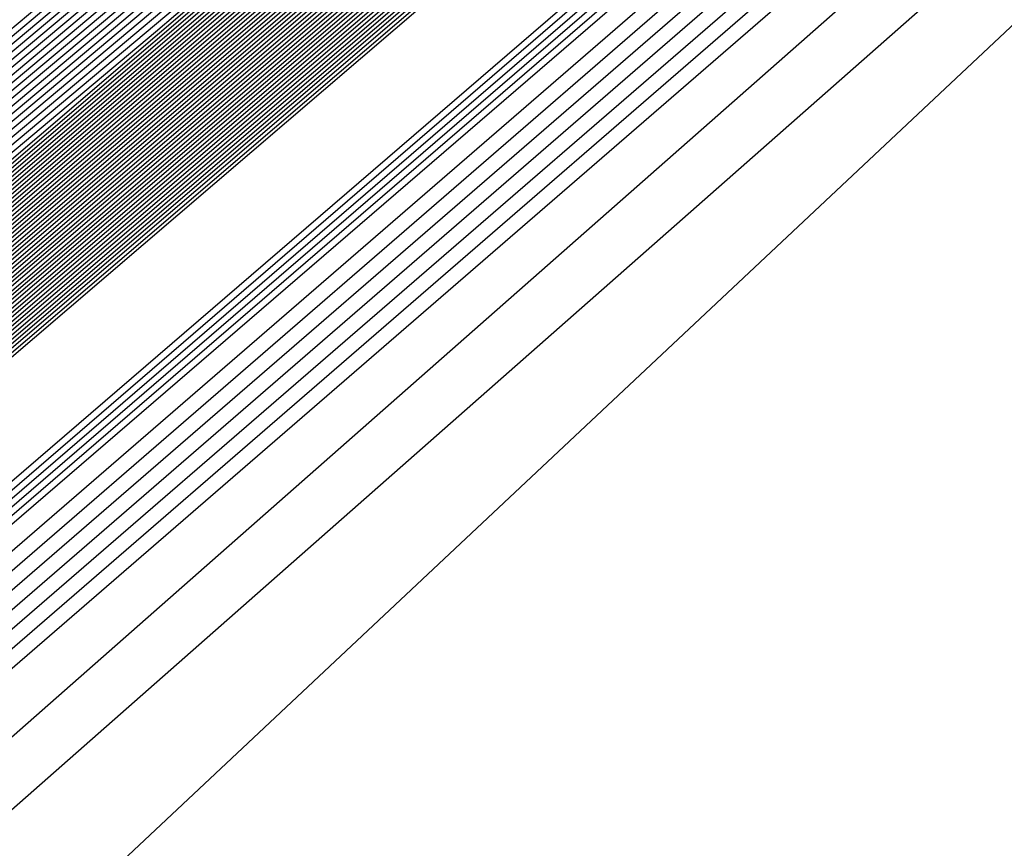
# Model space of a CAD drawing. Extents: x 3249832 to 3255657, y 13789405 to 13793316.
# Tile 799 of 1056: x 3253208.856 to 3253209.392, y 13791257.165 to 13791257.616. Entities that reach past the tile are written whole.
import ezdxf

# ---------------------------------------------------------------- set-up
doc = ezdxf.new("R2010")
doc.units = 0
doc.header["$LTSCALE"] = 100
doc.header["$MEASUREMENT"] = 0
for name, color, linetype in [('GRATIO_03231_CON', 1, 'CONTINUOUS'), ('GRATIO_0323_ICON', 1, 'CONTINUOUS'), ('TARGETS_EAST', 7, 'CONTINUOUS')]:
    doc.layers.add(name, color=color, linetype=linetype)

# ---------------------------------------------------------------- blocks, each defined once
blk = doc.blocks.new('Gratio_032316_contours')
at = {"layer": 'GRATIO_03231_CON', "color": 5, "linetype": 'Continuous', "flags": 128}
for points in [[(3253294.02117, 13791331.04278), (3253275.51252, 13791314.84857), (3253259.74641, 13791301.11971), (3253250.90118, 13791293.4869), (3253247.60749, 13791290.71421), (3253247.10911, 13791290.34906), (3253246.71171, 13791290.01217), (3253243.96878, 13791287.61762), (3253236.49572, 13791281.15281), (3253223.09361, 13791269.61112), (3253207.30623, 13791256.00981), (3253193.86302, 13791244.37213), (3253186.31196, 13791237.71784), (3253183.47503, 13791235.05279)], [(3253293.83167, 13791330.88045), (3253275.39736, 13791314.75135), (3253259.6945, 13791301.07777), (3253250.88464, 13791293.47583), (3253247.60402, 13791290.71447), (3253247.10757, 13791290.35085), (3253246.69656, 13791290.00204), (3253243.85762, 13791287.52479), (3253236.12374, 13791280.8358), (3253222.25472, 13791268.89288), (3253205.91767, 13791254.81834), (3253192.00653, 13791242.77561), (3253184.19264, 13791235.88971), (3253181.25697, 13791233.1319)], [(3253293.64218, 13791330.71812), (3253275.28219, 13791314.65413), (3253259.64258, 13791301.03582), (3253250.8681, 13791293.46475), (3253247.60055, 13791290.71473), (3253247.10604, 13791290.35265), (3253246.68141, 13791289.99191), (3253243.74646, 13791287.43197), (3253235.75176, 13791280.51879), (3253221.41583, 13791268.17464), (3253204.52912, 13791253.62687), (3253190.15004, 13791241.1791), (3253182.07332, 13791234.06158)], [(3253293.45268, 13791330.55578), (3253275.16702, 13791314.55691), (3253259.59067, 13791300.99388), (3253250.85155, 13791293.45368), (3253247.59708, 13791290.71499), (3253247.10451, 13791290.35445), (3253246.66626, 13791289.98178), (3253243.6353, 13791287.33914), (3253235.37978, 13791280.20179), (3253220.57694, 13791267.4564), (3253203.14057, 13791252.4354), (3253188.29355, 13791239.58258), (3253179.954, 13791232.23346)], [(3253308.44452, 13791343.76579), (3253293.07368, 13791330.23112), (3253274.93669, 13791314.36246), (3253259.48684, 13791300.90999), (3253250.81847, 13791293.43152), (3253247.59013, 13791290.71551), (3253247.10144, 13791290.35804), (3253246.63595, 13791289.96152), (3253243.41298, 13791287.15349), (3253234.63582, 13791279.56777), (3253218.89917, 13791266.01993), (3253200.36346, 13791250.05246), (3253184.58057, 13791236.38955), (3253175.71733, 13791228.58423), (3253172.40047, 13791225.5046), (3253171.87167, 13791224.84758), (3253171.83099, 13791224.68776), (3253171.81192, 13791224.61054), (3253171.80631, 13791224.57903), (3253171.80709, 13791224.56196), (3253171.81141, 13791224.55077), (3253171.8175, 13791224.5425)], [(3253308.192, 13791343.54795), (3253292.88418, 13791330.06879), (3253274.82152, 13791314.26524), (3253259.43492, 13791300.86805), (3253250.80192, 13791293.42045), (3253247.58666, 13791290.71576), (3253247.09991, 13791290.35984), (3253246.63023, 13791289.95949), (3253243.37731, 13791287.12548), (3253234.5186, 13791279.46953), (3253219.10173, 13791266.20888), (3253203.65505, 13791252.98282), (3253196.57706, 13791247.03615)], [(3253307.93948, 13791343.33011), (3253292.69468, 13791329.90645), (3253274.70635, 13791314.16802), (3253259.38301, 13791300.82611), (3253250.78538, 13791293.40937), (3253247.58319, 13791290.71602), (3253247.09838, 13791290.36164), (3253246.63006, 13791289.96223), (3253243.38596, 13791287.13554), (3253234.55099, 13791279.49977), (3253219.17525, 13791266.27429), (3253203.76972, 13791253.08339), (3253196.71057, 13791247.15255)], [(3253307.68696, 13791343.11228), (3253292.50518, 13791329.74412), (3253274.59119, 13791314.0708), (3253259.33109, 13791300.78416), (3253250.76884, 13791293.3983), (3253247.57972, 13791290.71628), (3253247.09685, 13791290.36343), (3253246.62988, 13791289.96496), (3253243.39462, 13791287.1456), (3253234.58339, 13791279.53), (3253219.24877, 13791266.33971), (3253203.88439, 13791253.18397), (3253196.84408, 13791247.26894)], [(3253307.18192, 13791342.67661), (3253292.12619, 13791329.41946), (3253274.36086, 13791313.87636), (3253259.22726, 13791300.70028), (3253250.73575, 13791293.37615), (3253247.57277, 13791290.7168), (3253247.09378, 13791290.36703), (3253246.62953, 13791289.97042), (3253243.41193, 13791287.16573), (3253234.64818, 13791279.59048), (3253219.39582, 13791266.47055), (3253204.11372, 13791253.38512), (3253197.11109, 13791247.50173)], [(3253306.9294, 13791342.45877), (3253291.93669, 13791329.25712), (3253274.24569, 13791313.77914), (3253259.17535, 13791300.65833), (3253250.71921, 13791293.36507), (3253247.5693, 13791290.71706), (3253247.09225, 13791290.36882), (3253246.62935, 13791289.97315), (3253243.42058, 13791287.17579), (3253234.68057, 13791279.62072), (3253219.46933, 13791266.53596), (3253204.22838, 13791253.4857), (3253197.2446, 13791247.61813)], [(3253306.67688, 13791342.24094), (3253291.74719, 13791329.09479), (3253274.13052, 13791313.68192), (3253259.12343, 13791300.61639), (3253250.70267, 13791293.354), (3253247.56583, 13791290.71731), (3253247.09072, 13791290.37062), (3253246.62918, 13791289.97588), (3253243.42924, 13791287.18585), (3253234.71297, 13791279.65096), (3253219.54285, 13791266.60138), (3253204.34305, 13791253.58627), (3253197.37811, 13791247.73453)], [(3253306.42436, 13791342.0231), (3253291.55769, 13791328.93246), (3253274.01535, 13791313.58469), (3253259.07151, 13791300.57445), (3253250.68613, 13791293.34292), (3253247.56236, 13791290.71757), (3253247.08919, 13791290.37242), (3253246.629, 13791289.97862), (3253243.43789, 13791287.19591), (3253234.74536, 13791279.68119), (3253219.61637, 13791266.6668), (3253204.45771, 13791253.68685), (3253197.51162, 13791247.85092)], [(3253305.91932, 13791341.58743), (3253291.17869, 13791328.60779), (3253273.78502, 13791313.39025), (3253258.96768, 13791300.49056), (3253250.65304, 13791293.32077), (3253247.55541, 13791290.71809), (3253247.08612, 13791290.37601), (3253246.62865, 13791289.98408), (3253243.4552, 13791287.21604), (3253234.81015, 13791279.74167), (3253219.76341, 13791266.79763), (3253204.68704, 13791253.888), (3253197.77863, 13791248.08372)], [(3253305.6668, 13791341.36959), (3253290.98919, 13791328.44546), (3253273.66985, 13791313.29303), (3253258.91577, 13791300.44861), (3253250.6365, 13791293.30969), (3253247.55194, 13791290.71835), (3253247.08459, 13791290.37781), (3253246.62848, 13791289.98681), (3253243.46386, 13791287.2261), (3253234.84255, 13791279.77191), (3253219.83693, 13791266.86305), (3253204.80171, 13791253.98858), (3253197.91214, 13791248.20012)], [(3253305.41428, 13791341.15176), (3253290.79969, 13791328.28313), (3253273.55469, 13791313.19581), (3253258.86385, 13791300.40667), (3253250.61995, 13791293.29862), (3253247.54847, 13791290.71861), (3253247.08306, 13791290.3796), (3253246.6283, 13791289.98954), (3253243.47251, 13791287.23616), (3253234.87494, 13791279.80214), (3253219.91045, 13791266.92847), (3253204.91637, 13791254.08915), (3253198.04565, 13791248.31651)], [(3253305.16176, 13791340.93392), (3253290.6102, 13791328.1208), (3253273.43952, 13791313.09859), (3253258.81194, 13791300.36473), (3253250.60341, 13791293.28754), (3253247.545, 13791290.71886), (3253247.08152, 13791290.3814), (3253246.62812, 13791289.99227), (3253243.48117, 13791287.24622), (3253234.90734, 13791279.83238), (3253219.98397, 13791266.99388), (3253205.03104, 13791254.18973), (3253198.17916, 13791248.43291)], [(3253304.65672, 13791340.49825), (3253290.2312, 13791327.79613), (3253273.20919, 13791312.90414), (3253258.70811, 13791300.28084), (3253250.57033, 13791293.26539), (3253247.53805, 13791290.71938), (3253247.07846, 13791290.385), (3253246.62777, 13791289.99774), (3253243.49848, 13791287.26634), (3253234.97213, 13791279.89286), (3253220.13101, 13791267.12472), (3253205.26037, 13791254.39088), (3253198.44617, 13791248.6657)], [(3253304.4042, 13791340.28041), (3253290.0417, 13791327.6338), (3253273.09402, 13791312.80692), (3253258.65619, 13791300.2389), (3253250.55378, 13791293.25432), (3253247.53458, 13791290.71964), (3253247.07693, 13791290.38679), (3253246.6276, 13791290.00047), (3253243.50713, 13791287.2764), (3253235.00453, 13791279.9231), (3253220.20453, 13791267.19013), (3253205.37503, 13791254.49146), (3253198.57968, 13791248.7821)], [(3253304.15168, 13791340.06258), (3253289.8522, 13791327.47147), (3253272.97886, 13791312.7097), (3253258.60428, 13791300.19695), (3253250.53724, 13791293.24324), (3253247.53111, 13791290.7199), (3253247.07539, 13791290.38859), (3253246.62742, 13791290.0032), (3253243.51579, 13791287.28647), (3253235.03692, 13791279.95333), (3253220.27805, 13791267.25555), (3253205.4897, 13791254.59203), (3253198.71319, 13791248.8985)], [(3253303.89916, 13791339.84474), (3253289.6627, 13791327.30914), (3253272.86369, 13791312.61248), (3253258.55236, 13791300.15501), (3253250.5207, 13791293.23216), (3253247.52764, 13791290.72015), (3253247.07386, 13791290.39039), (3253246.62724, 13791290.00593), (3253243.52444, 13791287.29653), (3253235.06932, 13791279.98357), (3253220.35157, 13791267.32097), (3253205.60436, 13791254.69261), (3253198.8467, 13791249.01489)], [(3253303.39412, 13791339.40907), (3253289.2837, 13791326.98447), (3253272.63335, 13791312.41804), (3253258.44853, 13791300.07112), (3253250.48761, 13791293.21001), (3253247.52069, 13791290.72067), (3253247.0708, 13791290.39398), (3253246.62689, 13791290.0114), (3253243.54175, 13791287.31665), (3253235.13411, 13791280.04405), (3253220.49861, 13791267.4518), (3253205.83369, 13791254.89376), (3253199.11371, 13791249.24769)], [(3253303.1416, 13791339.19123), (3253289.09421, 13791326.82214), (3253272.51819, 13791312.32081), (3253258.39661, 13791300.02918), (3253250.47107, 13791293.19894), (3253247.51722, 13791290.72093), (3253247.06927, 13791290.39578), (3253246.62672, 13791290.01413), (3253243.55041, 13791287.32671), (3253235.1665, 13791280.07429), (3253220.57213, 13791267.51722), (3253205.94836, 13791254.99434), (3253199.24722, 13791249.36409)], [(3253302.88908, 13791338.9734), (3253288.90471, 13791326.65981), (3253272.40302, 13791312.22359), (3253258.3447, 13791299.98724), (3253250.45453, 13791293.18786), (3253247.51375, 13791290.72119), (3253247.06773, 13791290.39757), (3253246.62654, 13791290.01686), (3253243.55907, 13791287.33677), (3253235.1989, 13791280.10452), (3253220.64565, 13791267.58263), (3253206.06302, 13791255.09491), (3253199.38073, 13791249.48048)], [(3253302.63656, 13791338.75556), (3253288.71521, 13791326.49747), (3253272.28786, 13791312.12637), (3253258.29278, 13791299.94529), (3253250.43798, 13791293.17679), (3253247.51028, 13791290.72145), (3253247.0662, 13791290.39937), (3253246.62637, 13791290.01959), (3253243.56772, 13791287.34683), (3253235.23129, 13791280.13476), (3253220.71917, 13791267.64805), (3253206.17769, 13791255.19549), (3253199.51423, 13791249.59688)], [(3253302.13153, 13791338.31989), (3253288.33621, 13791326.17281), (3253272.05752, 13791311.93193), (3253258.18895, 13791299.8614), (3253250.4049, 13791293.15464), (3253247.50334, 13791290.72196), (3253247.06314, 13791290.40297), (3253246.62601, 13791290.02505), (3253243.58503, 13791287.36696), (3253235.29608, 13791280.19524), (3253220.86621, 13791267.77889), (3253206.40702, 13791255.39664), (3253199.78125, 13791249.82967)], [(3253301.879, 13791338.10206), (3253288.14671, 13791326.01048), (3253271.94236, 13791311.83471), (3253258.13704, 13791299.81946), (3253250.38836, 13791293.14356), (3253247.49986, 13791290.72222), (3253247.0616, 13791290.40476), (3253246.62584, 13791290.02779), (3253243.59369, 13791287.37702), (3253235.32848, 13791280.22547), (3253220.93973, 13791267.8443), (3253206.52168, 13791255.49722), (3253199.91476, 13791249.94607)], [(3253301.62648, 13791337.88422), (3253287.95721, 13791325.84815), (3253271.82719, 13791311.73748), (3253258.08512, 13791299.77752), (3253250.37181, 13791293.13248), (3253247.49639, 13791290.72248), (3253247.06007, 13791290.40656), (3253246.62566, 13791290.03052), (3253243.60234, 13791287.38708), (3253235.36087, 13791280.25571), (3253221.01325, 13791267.90972), (3253206.63635, 13791255.59779), (3253200.04827, 13791250.06247)], [(3253301.37397, 13791337.66638), (3253287.76771, 13791325.68581), (3253271.71202, 13791311.64027), (3253258.03321, 13791299.73557), (3253250.35527, 13791293.12141), (3253247.49292, 13791290.72274), (3253247.05854, 13791290.40836), (3253246.62549, 13791290.03325), (3253243.611, 13791287.39714), (3253235.39327, 13791280.28595), (3253221.08677, 13791267.97514), (3253206.75101, 13791255.69837), (3253200.18178, 13791250.17887)], [(3253300.86893, 13791337.23071), (3253287.38872, 13791325.36115), (3253271.48169, 13791311.44582), (3253257.92938, 13791299.65169), (3253250.32219, 13791293.09926), (3253247.48598, 13791290.72325), (3253247.05547, 13791290.41195), (3253246.62514, 13791290.03871), (3253243.62831, 13791287.41727), (3253235.45806, 13791280.34643), (3253221.23381, 13791268.10597), (3253206.98034, 13791255.89952), (3253200.44879, 13791250.41166)], [(3253300.61641, 13791337.01288), (3253287.19922, 13791325.19882), (3253271.36652, 13791311.3486), (3253257.87746, 13791299.60974), (3253250.30564, 13791293.08818), (3253247.4825, 13791290.72351), (3253247.05394, 13791290.41375), (3253246.62496, 13791290.04144), (3253243.63696, 13791287.42733), (3253235.49045, 13791280.37666), (3253221.30733, 13791268.17139), (3253207.09501, 13791256.0001), (3253200.5823, 13791250.52806)], [(3253300.36389, 13791336.79504), (3253287.00972, 13791325.03648), (3253271.25136, 13791311.25138), (3253257.82555, 13791299.5678), (3253250.2891, 13791293.07711), (3253247.47903, 13791290.72377), (3253247.05241, 13791290.41554), (3253246.62478, 13791290.04418), (3253243.64562, 13791287.43739), (3253235.52285, 13791280.4069), (3253221.38085, 13791268.2368), (3253207.20967, 13791256.10068), (3253200.71581, 13791250.64445)], [(3253300.11137, 13791336.57721), (3253286.82022, 13791324.87415), (3253271.13619, 13791311.15416), (3253257.77363, 13791299.52586), (3253250.27256, 13791293.06603), (3253247.47556, 13791290.72403), (3253247.05088, 13791290.41734), (3253246.62461, 13791290.04691), (3253243.65427, 13791287.44745), (3253235.55525, 13791280.43714), (3253221.45437, 13791268.30222), (3253207.32434, 13791256.20125), (3253200.84931, 13791250.76085)], [(3253299.60633, 13791336.14153), (3253286.44122, 13791324.54949), (3253270.90586, 13791310.95971), (3253257.6698, 13791299.44197), (3253250.23947, 13791293.04388), (3253247.46862, 13791290.72454), (3253247.04781, 13791290.42093), (3253246.62426, 13791290.05237), (3253243.67158, 13791287.46757), (3253235.62004, 13791280.49761), (3253221.60141, 13791268.43306), (3253207.55367, 13791256.4024), (3253201.11633, 13791250.99364)], [(3253299.35381, 13791335.9237), (3253286.25172, 13791324.38716), (3253270.79069, 13791310.86249), (3253257.61789, 13791299.40003), (3253250.22293, 13791293.0328), (3253247.46514, 13791290.7248), (3253247.04628, 13791290.42273), (3253246.62408, 13791290.0551), (3253243.68024, 13791287.47763), (3253235.65243, 13791280.52785), (3253221.67493, 13791268.49847), (3253207.66834, 13791256.50298), (3253201.24984, 13791251.11004)], [(3253299.10129, 13791335.70586), (3253286.06223, 13791324.22482), (3253270.67552, 13791310.76527), (3253257.56597, 13791299.35808), (3253250.20639, 13791293.02173), (3253247.46167, 13791290.72506), (3253247.04475, 13791290.42453), (3253246.62391, 13791290.05783), (3253243.68889, 13791287.4877), (3253235.68483, 13791280.55809), (3253221.74845, 13791268.56389), (3253207.783, 13791256.60355), (3253201.38335, 13791251.22644)], [(3253298.84877, 13791335.48803), (3253285.87273, 13791324.06249), (3253270.56035, 13791310.66805), (3253257.51405, 13791299.31614), (3253250.18984, 13791293.01065), (3253247.4582, 13791290.72532), (3253247.04322, 13791290.42633), (3253246.62373, 13791290.06056), (3253243.69755, 13791287.49776), (3253235.71722, 13791280.58833), (3253221.82197, 13791268.62931), (3253207.89767, 13791256.70413), (3253201.51686, 13791251.34284)], [(3253298.34373, 13791335.05235), (3253285.49373, 13791323.73782), (3253270.33006, 13791310.47357), (3253257.41034, 13791299.23211), (3253250.15702, 13791292.9882), (3253247.45165, 13791290.72536), (3253247.04061, 13791290.42937), (3253246.62378, 13791290.06555), (3253243.71512, 13791287.51757), (3253235.78213, 13791280.64867), (3253221.96904, 13791268.7601), (3253208.127, 13791256.90528), (3253201.78387, 13791251.57563)], [(3253298.09121, 13791334.83452), (3253285.30424, 13791323.57548), (3253270.21493, 13791310.37629), (3253257.35856, 13791299.19), (3253250.14077, 13791292.97675), (3253247.44864, 13791290.72505), (3253247.03961, 13791290.4305), (3253246.62406, 13791290.06771), (3253243.72406, 13791287.52727), (3253235.81466, 13791280.67874), (3253222.0426, 13791268.82547), (3253208.24167, 13791257.00585), (3253201.91738, 13791251.69203)], [(3253297.83869, 13791334.61668), (3253285.11475, 13791323.41314), (3253270.09981, 13791310.27902), (3253257.30679, 13791299.14788), (3253250.12455, 13791292.96527), (3253247.44567, 13791290.72468), (3253247.03867, 13791290.43158), (3253246.62439, 13791290.06982), (3253243.73305, 13791287.53693), (3253235.8472, 13791280.70879), (3253222.11616, 13791268.89083), (3253208.35634, 13791257.10642), (3253202.05089, 13791251.80842)], [(3253222.18973, 13791268.9562), (3253208.47101, 13791257.20698), (3253202.18439, 13791251.92482), (3253202.18439, 13791251.92482), (3253208.30778, 13791257.39414), (3253221.8874, 13791269.30278)], [(3253222.33685, 13791269.08692), (3253208.70035, 13791257.40813), (3253202.45141, 13791252.15761), (3253202.45141, 13791252.15761), (3253208.5381, 13791257.59416), (3253222.03635, 13791269.43142)], [(3253222.41042, 13791269.15229), (3253208.81502, 13791257.50869), (3253202.58492, 13791252.27401), (3253202.58492, 13791252.27401), (3253208.65326, 13791257.69417), (3253222.11082, 13791269.49575)], [(3253222.48398, 13791269.21765), (3253208.92969, 13791257.60926), (3253202.71843, 13791252.39041), (3253202.71843, 13791252.39041), (3253208.76842, 13791257.79418), (3253222.18529, 13791269.56007)], [(3253222.55754, 13791269.28301), (3253209.04436, 13791257.70983), (3253202.85194, 13791252.50681), (3253202.85193, 13791252.50681), (3253208.88358, 13791257.89419), (3253222.25977, 13791269.62439)], [(3253222.70467, 13791269.41374), (3253209.2737, 13791257.91097), (3253203.11895, 13791252.7396), (3253203.11895, 13791252.7396), (3253209.1139, 13791258.0942), (3253222.40871, 13791269.75304)], [(3253222.77823, 13791269.4791), (3253209.38837, 13791258.01154), (3253203.25246, 13791252.856), (3253203.25246, 13791252.856), (3253209.22906, 13791258.19421), (3253222.48319, 13791269.81736)], [(3253222.8518, 13791269.54447), (3253209.50304, 13791258.11211), (3253203.38597, 13791252.97239), (3253203.38597, 13791252.97239), (3253209.34422, 13791258.29422), (3253222.55766, 13791269.88168)], [(3253222.92536, 13791269.60983), (3253209.61771, 13791258.21268), (3253203.51947, 13791253.08879), (3253203.51947, 13791253.08879), (3253209.45938, 13791258.39423), (3253222.63214, 13791269.946)], [(3253294.55593, 13791331.78482), (3253282.65133, 13791321.30274), (3253268.6032, 13791309.01445), (3253256.6338, 13791298.60027), (3253249.91373, 13791292.81609), (3253247.40711, 13791290.71997), (3253247.02638, 13791290.44557), (3253246.62867, 13791290.09727), (3253243.8498, 13791287.66252), (3253236.27025, 13791281.09954), (3253223.07249, 13791269.74056), (3253209.84706, 13791258.41382), (3253203.78649, 13791253.32159), (3253203.78649, 13791253.32159), (3253209.68971, 13791258.59423), (3253222.78114, 13791270.07458), (3253235.89161, 13791281.53353), (3253243.79641, 13791288.43297), (3253249.04881, 13791292.99861), (3253256.14655, 13791299.14707), (3253268.13516, 13791309.52901), (3253282.25127, 13791321.73092), (3253294.2793, 13791332.07331)], [(3253294.30341, 13791331.56698), (3253282.46184, 13791321.1404), (3253268.48808, 13791308.91717), (3253256.58203, 13791298.55815), (3253249.89752, 13791292.80461), (3253247.40414, 13791290.71961), (3253247.02543, 13791290.44664), (3253246.629, 13791290.09938), (3253243.85878, 13791287.67218), (3253236.30279, 13791281.1296), (3253223.14605, 13791269.80592), (3253209.96173, 13791258.51439), (3253203.92, 13791253.43798), (3253203.92, 13791253.43798), (3253209.80487, 13791258.69424), (3253222.85565, 13791270.13885), (3253235.92547, 13791281.56208), (3253243.80512, 13791288.43921), (3253249.03601, 13791292.98573), (3253256.09723, 13791299.1022), (3253268.02248, 13791309.42905), (3253282.06389, 13791321.56632), (3253294.02824, 13791331.85395)], [(3253294.05089, 13791331.34915), (3253282.27235, 13791320.97806), (3253268.37296, 13791308.8199), (3253256.53026, 13791298.51602), (3253249.8813, 13791292.79314), (3253247.40117, 13791290.71925), (3253247.02448, 13791290.44772), (3253246.62933, 13791290.10149), (3253243.86776, 13791287.68184), (3253236.33533, 13791281.15966), (3253223.21961, 13791269.87129), (3253210.0764, 13791258.61496), (3253204.05351, 13791253.55438), (3253204.05351, 13791253.55438), (3253209.92004, 13791258.79424), (3253222.93017, 13791270.20313), (3253235.95934, 13791281.59062), (3253243.81382, 13791288.44544), (3253249.02321, 13791292.97286), (3253256.04791, 13791299.05733), (3253267.90979, 13791309.32909), (3253281.87651, 13791321.40172), (3253293.77719, 13791331.63458)], [(3253293.79837, 13791331.13131), (3253282.08285, 13791320.81572), (3253268.25784, 13791308.72262), (3253256.47849, 13791298.4739), (3253249.86508, 13791292.78166), (3253247.39821, 13791290.71889), (3253247.02354, 13791290.4488), (3253246.62966, 13791290.1036), (3253243.87675, 13791287.6915), (3253236.36787, 13791281.18972), (3253223.29318, 13791269.93665), (3253210.19107, 13791258.71553), (3253204.18702, 13791253.67078), (3253204.18701, 13791253.67078), (3253210.0352, 13791258.89424), (3253223.00468, 13791270.26741), (3253235.9932, 13791281.61917), (3253243.82253, 13791288.45167), (3253249.01041, 13791292.95999), (3253255.9986, 13791299.01245), (3253267.79711, 13791309.22914), (3253281.68913, 13791321.23712), (3253293.52613, 13791331.41522)], [(3253281.70387, 13791320.49104), (3253268.02759, 13791308.52807), (3253256.37495, 13791298.38965), (3253249.83265, 13791292.75871), (3253247.39227, 13791290.71816), (3253247.02165, 13791290.45095), (3253246.63032, 13791290.10782), (3253243.89471, 13791287.71083), (3253236.43295, 13791281.24983), (3253223.4403, 13791270.06738), (3253210.42041, 13791258.91666), (3253204.45403, 13791253.90357), (3253204.45403, 13791253.90357), (3253210.2655, 13791259.09429), (3253223.15342, 13791270.39627), (3253236.05998, 13791281.67732), (3253243.49467, 13791288.16911), (3253246.23629, 13791290.55891), (3253246.63094, 13791290.89792), (3253246.97688, 13791291.19282), (3253249.38096, 13791293.27243), (3253255.90221, 13791298.92109), (3253267.57241, 13791309.02875), (3253281.31446, 13791320.90786)], [(3253281.51437, 13791320.3287), (3253267.91246, 13791308.4308), (3253256.32319, 13791298.34753), (3253249.81643, 13791292.74723), (3253247.38931, 13791290.7178), (3253247.0207, 13791290.45203), (3253246.63065, 13791290.10993), (3253243.90369, 13791287.72049), (3253236.4655, 13791281.27989), (3253223.51387, 13791270.13274), (3253210.53508, 13791259.01723), (3253204.58754, 13791254.01997), (3253204.58754, 13791254.01997), (3253210.38066, 13791259.1943), (3253223.22789, 13791270.4606), (3253236.0937, 13791281.70603), (3253243.50493, 13791288.17732), (3253246.23793, 13791290.55953), (3253246.63143, 13791290.89735), (3253246.97568, 13791291.19044), (3253249.36691, 13791293.25849), (3253255.85289, 13791298.87622), (3253267.45972, 13791308.92879), (3253281.12708, 13791320.74326)], [(3253281.32488, 13791320.16636), (3253267.79734, 13791308.33352), (3253256.27142, 13791298.30541), (3253249.80022, 13791292.73576), (3253247.38634, 13791290.71744), (3253247.01976, 13791290.4531), (3253246.63098, 13791290.11204), (3253243.91267, 13791287.73015), (3253236.49804, 13791281.30995), (3253223.58743, 13791270.1981), (3253210.64975, 13791259.1178), (3253204.72105, 13791254.13636), (3253204.72105, 13791254.13637), (3253210.49582, 13791259.2943), (3253223.30236, 13791270.52492), (3253236.12742, 13791281.73474), (3253243.51518, 13791288.18552), (3253246.23956, 13791290.56015), (3253246.63193, 13791290.89678), (3253246.97448, 13791291.18805), (3253249.35287, 13791293.24455), (3253255.80356, 13791298.83135), (3253267.34704, 13791308.82884), (3253280.9397, 13791320.57865)], [(3253281.13539, 13791320.00402), (3253267.68222, 13791308.23625), (3253256.21965, 13791298.26328), (3253249.784, 13791292.72428), (3253247.38337, 13791290.71708), (3253247.01881, 13791290.45418), (3253246.63131, 13791290.11416), (3253243.92165, 13791287.73981), (3253236.53058, 13791281.34001), (3253223.66099, 13791270.26347), (3253210.76442, 13791259.21837), (3253204.85455, 13791254.25276), (3253204.85455, 13791254.25276), (3253210.61098, 13791259.39431), (3253223.37683, 13791270.58925), (3253236.16114, 13791281.76345), (3253243.52543, 13791288.19373), (3253246.2412, 13791290.56077), (3253246.63242, 13791290.89621), (3253246.97329, 13791291.18567), (3253249.33882, 13791293.23061), (3253255.75424, 13791298.78648), (3253267.23435, 13791308.72888), (3253280.75231, 13791320.41405)]]:
    blk.add_lwpolyline(points, dxfattribs=at)
at = {"layer": 'GRATIO_03231_CON', "color": 1, "linetype": 'Continuous', "flags": 128}
for points in [[(3253305.67252, 13791341.15943), (3253291.44112, 13791328.73289), (3253274.09304, 13791313.59512), (3253259.13586, 13791300.57928), (3253250.7226, 13791293.32407), (3253247.58798, 13791290.69058), (3253247.11217, 13791290.34546), (3253246.74202, 13791290.03243), (3253244.1911, 13791287.80327), (3253237.23968, 13791281.78682), (3253224.77139, 13791271.04759), (3253210.08333, 13791258.39275), (3253197.57601, 13791247.56516)], [(3253301.48161, 13791337.48281), (3253288.76214, 13791326.38505), (3253272.61894, 13791312.30302), (3253258.50087, 13791300.02092), (3253250.53561, 13791293.15728), (3253247.56601, 13791290.66808), (3253247.1137, 13791290.34367), (3253246.75717, 13791290.04256), (3253244.30226, 13791287.8961), (3253237.61166, 13791282.10383), (3253225.61027, 13791271.76582), (3253211.47189, 13791259.58422), (3253199.4325, 13791249.16167)], [(3253297.2907, 13791333.80618), (3253286.08317, 13791324.03722), (3253271.14483, 13791311.01092), (3253257.86588, 13791299.46255), (3253250.34863, 13791292.99048), (3253247.54404, 13791290.64559), (3253247.11524, 13791290.34187), (3253246.77232, 13791290.05269), (3253244.41342, 13791287.98892), (3253237.98364, 13791282.42084), (3253226.44916, 13791272.48406), (3253212.86044, 13791260.77569), (3253201.28899, 13791250.75819)], [(3253283.4042, 13791321.68939), (3253269.67074, 13791309.71882), (3253257.23089, 13791298.90419), (3253250.16164, 13791292.82369), (3253247.52207, 13791290.6231), (3253247.11677, 13791290.34007), (3253246.78748, 13791290.06281), (3253244.52458, 13791288.08175), (3253238.35562, 13791282.73785), (3253227.28805, 13791273.2023), (3253214.24899, 13791261.96716), (3253203.14548, 13791252.3547), (3253196.90856, 13791246.85849)], [(3253284.71798, 13791322.7763), (3253278.04625, 13791316.99372), (3253266.72253, 13791307.13463), (3253255.9609, 13791297.78746), (3253249.78767, 13791292.4901), (3253247.47813, 13791290.57812), (3253247.11983, 13791290.33648), (3253246.81778, 13791290.08307), (3253244.7469, 13791288.2674), (3253239.09958, 13791283.37186), (3253228.96583, 13791274.63877), (3253217.0261, 13791264.3501), (3253206.85846, 13791255.54773), (3253201.14719, 13791250.51475)], [(3253265.24844, 13791305.84253), (3253255.32591, 13791297.2291), (3253249.60069, 13791292.32331), (3253247.45616, 13791290.55562), (3253247.12136, 13791290.33468), (3253246.83293, 13791290.0932), (3253244.85806, 13791288.36023), (3253239.47156, 13791283.68887), (3253229.80472, 13791275.35701), (3253218.41465, 13791265.54157), (3253208.71495, 13791257.14425), (3253203.26651, 13791252.34288), (3253201.21954, 13791250.41992)], [(3253219.80321, 13791266.73304), (3253210.57144, 13791258.74076), (3253205.38583, 13791254.17101), (3253203.4376, 13791252.34081), (3253203.10639, 13791251.87832), (3253203.04337, 13791251.64335), (3253202.98577, 13791251.42247), (3253202.94238, 13791251.23391), (3253203.08126, 13791251.23357), (3253204.20773, 13791252.12802), (3253207.28638, 13791254.76146), (3253212.79514, 13791259.54974), (3253219.26508, 13791265.19521)], [(3253221.19176, 13791267.92451), (3253212.42793, 13791260.33728), (3253207.50515, 13791255.99914), (3253205.65567, 13791254.2617), (3253205.34124, 13791253.82265), (3253205.28141, 13791253.59959), (3253205.22674, 13791253.3899), (3253205.18554, 13791253.2109), (3253205.33755, 13791253.22823), (3253206.54802, 13791254.20083), (3253209.85361, 13791257.03597), (3253215.76882, 13791262.18177), (3253222.7194, 13791268.24964)]]:
    blk.add_lwpolyline(points, dxfattribs=at)
at = {"layer": 'GRATIO_0323_ICON', "color": 7, "linetype": 'Continuous', "flags": 128}
for points in [[(3253293.26318, 13791330.39345), (3253275.05185, 13791314.45969), (3253259.53875, 13791300.95194), (3253250.83501, 13791293.4426), (3253247.59361, 13791290.71525), (3253247.10298, 13791290.35624), (3253246.6511, 13791289.97165), (3253243.52414, 13791287.24631), (3253235.0078, 13791279.88478), (3253219.73806, 13791266.73817), (3253201.75202, 13791251.24392), (3253186.43706, 13791237.98607), (3253177.83468, 13791230.40533)], [(3253307.43444, 13791342.89444), (3253292.31568, 13791329.58179), (3253274.47602, 13791313.97358), (3253259.27918, 13791300.74222), (3253250.7523, 13791293.38722), (3253247.57625, 13791290.71654), (3253247.09531, 13791290.36523), (3253246.62971, 13791289.96769), (3253243.40327, 13791287.15567), (3253234.61578, 13791279.56024), (3253219.3223, 13791266.40513), (3253203.99905, 13791253.28454), (3253196.97759, 13791247.38534)], [(3253306.17184, 13791341.80526), (3253291.36819, 13791328.77013), (3253273.90019, 13791313.48747), (3253259.0196, 13791300.5325), (3253250.66958, 13791293.33184), (3253247.55889, 13791290.71783), (3253247.08765, 13791290.37421), (3253246.62883, 13791289.98135), (3253243.44655, 13791287.20597), (3253234.77776, 13791279.71143), (3253219.68989, 13791266.73221), (3253204.57238, 13791253.78743), (3253197.64512, 13791247.96732)], [(3253304.90924, 13791340.71608), (3253290.4207, 13791327.95847), (3253273.32436, 13791313.00136), (3253258.76002, 13791300.32278), (3253250.58687, 13791293.27647), (3253247.54153, 13791290.71912), (3253247.07999, 13791290.3832), (3253246.62795, 13791289.99501), (3253243.48982, 13791287.25628), (3253234.93973, 13791279.86262), (3253220.05749, 13791267.0593), (3253205.1457, 13791254.2903), (3253198.31267, 13791248.54931)], [(3253303.64664, 13791339.62691), (3253289.4732, 13791327.1468), (3253272.74852, 13791312.51526), (3253258.50045, 13791300.11307), (3253250.50416, 13791293.22109), (3253247.52417, 13791290.72041), (3253247.07233, 13791290.39218), (3253246.62707, 13791290.00866), (3253243.5331, 13791287.30659), (3253235.10171, 13791280.01381), (3253220.42509, 13791267.38638), (3253205.71903, 13791254.79319), (3253198.9802, 13791249.13129)], [(3253302.38404, 13791338.53773), (3253288.52571, 13791326.33514), (3253272.17269, 13791312.02915), (3253258.24087, 13791299.90335), (3253250.42144, 13791293.16571), (3253247.50681, 13791290.7217), (3253247.06467, 13791290.40117), (3253246.62619, 13791290.02232), (3253243.57638, 13791287.3569), (3253235.26369, 13791280.165), (3253220.79269, 13791267.71347), (3253206.29235, 13791255.29606), (3253199.64775, 13791249.71328)], [(3253301.12145, 13791337.44855), (3253287.57822, 13791325.52348), (3253271.59685, 13791311.54304), (3253257.98129, 13791299.69363), (3253250.33873, 13791293.11033), (3253247.48945, 13791290.723), (3253247.05701, 13791290.41015), (3253246.62531, 13791290.03598), (3253243.61965, 13791287.4072), (3253235.42566, 13791280.31619), (3253221.16029, 13791268.04055), (3253206.86568, 13791255.79895), (3253200.31528, 13791250.29526)], [(3253299.85885, 13791336.35937), (3253286.63072, 13791324.71182), (3253271.02102, 13791311.05694), (3253257.72172, 13791299.48391), (3253250.25601, 13791293.05496), (3253247.47209, 13791290.72429), (3253247.04935, 13791290.41914), (3253246.62443, 13791290.04964), (3253243.66293, 13791287.45751), (3253235.58764, 13791280.46738), (3253221.52789, 13791268.36764), (3253207.439, 13791256.30182), (3253200.98282, 13791250.87725)], [(3253298.59625, 13791335.27019), (3253285.68323, 13791323.90016), (3253270.44519, 13791310.57083), (3253257.46214, 13791299.2742), (3253250.1733, 13791292.99958), (3253247.45473, 13791290.72558), (3253247.04168, 13791290.42812), (3253246.62355, 13791290.0633), (3253243.7062, 13791287.50782), (3253235.74962, 13791280.61857), (3253221.89549, 13791268.69472), (3253208.01233, 13791256.80471), (3253201.65036, 13791251.45923)], [(3253222.26329, 13791269.02156), (3253208.58568, 13791257.30755), (3253202.3179, 13791252.04122), (3253202.3179, 13791252.04122), (3253208.42294, 13791257.49415), (3253221.96187, 13791269.36711)], [(3253222.63111, 13791269.34838), (3253209.15903, 13791257.8104), (3253202.98544, 13791252.6232), (3253202.98544, 13791252.6232), (3253208.99874, 13791257.99419), (3253222.33424, 13791269.68871)], [(3253294.80845, 13791332.00265), (3253282.84083, 13791321.46507), (3253268.71833, 13791309.11172), (3253256.68557, 13791298.6424), (3253249.92995, 13791292.82756), (3253247.41007, 13791290.72034), (3253247.02732, 13791290.44449), (3253246.62834, 13791290.09516), (3253243.84082, 13791287.65286), (3253236.2377, 13791281.06949), (3253222.99892, 13791269.67519), (3253209.73238, 13791258.31325), (3253203.65298, 13791253.20519), (3253203.65298, 13791253.20519), (3253209.57454, 13791258.49423), (3253222.70663, 13791270.0103), (3253235.85774, 13791281.50498), (3253243.7877, 13791288.42674), (3253249.0616, 13791293.01148), (3253256.19586, 13791299.19195), (3253268.24784, 13791309.62896), (3253282.43865, 13791321.89552), (3253294.53035, 13791332.29267)], [(3253281.89336, 13791320.65338), (3253268.14271, 13791308.62535), (3253256.42672, 13791298.43178), (3253249.84887, 13791292.77018), (3253247.39524, 13791290.71852), (3253247.02259, 13791290.44987), (3253246.62999, 13791290.10571), (3253243.88573, 13791287.70117), (3253236.40041, 13791281.21978), (3253223.36674, 13791270.00201), (3253210.30574, 13791258.8161), (3253204.32052, 13791253.78717), (3253204.32052, 13791253.78717), (3253210.15034, 13791258.99428), (3253223.07895, 13791270.33195), (3253236.02626, 13791281.64861), (3253243.48442, 13791288.1609), (3253246.23466, 13791290.5583), (3253246.63045, 13791290.89848), (3253246.97808, 13791291.1952), (3253249.39501, 13791293.28637), (3253255.95153, 13791298.96595), (3253267.68509, 13791309.1287), (3253281.50184, 13791321.07246)], [(3253288.90889, 13791326.45292), (3253280.72523, 13791319.34155), (3253268.19664, 13791308.42673), (3253256.59589, 13791298.34582), (3253249.97466, 13791292.6569), (3253247.5001, 13791290.60061), (3253247.1183, 13791290.33828), (3253246.80263, 13791290.07294), (3253244.63574, 13791288.17457), (3253238.7276, 13791283.05485), (3253228.12694, 13791273.92054), (3253215.63755, 13791263.15863), (3253205.00197, 13791253.95122), (3253199.02788, 13791248.68662)], [(3253222.58031, 13791269.11598), (3253214.28442, 13791261.93379), (3253209.62447, 13791257.82727), (3253207.87373, 13791256.18259), (3253207.57609, 13791255.76698), (3253207.51946, 13791255.55583), (3253207.4677, 13791255.35734), (3253207.42871, 13791255.18789), (3253207.59383, 13791255.22288), (3253208.8883, 13791256.27363), (3253212.42084, 13791259.31048), (3253218.74251, 13791264.81379)]]:
    blk.add_lwpolyline(points, dxfattribs=at)

msp = doc.modelspace()

# ---------------------------------------------------------------- block references
at = {"layer": 'TARGETS_EAST'}
msp.add_blockref('Gratio_032316_contours', (0, 0), dxfattribs=at)

doc.saveas('drawing.dxf')
